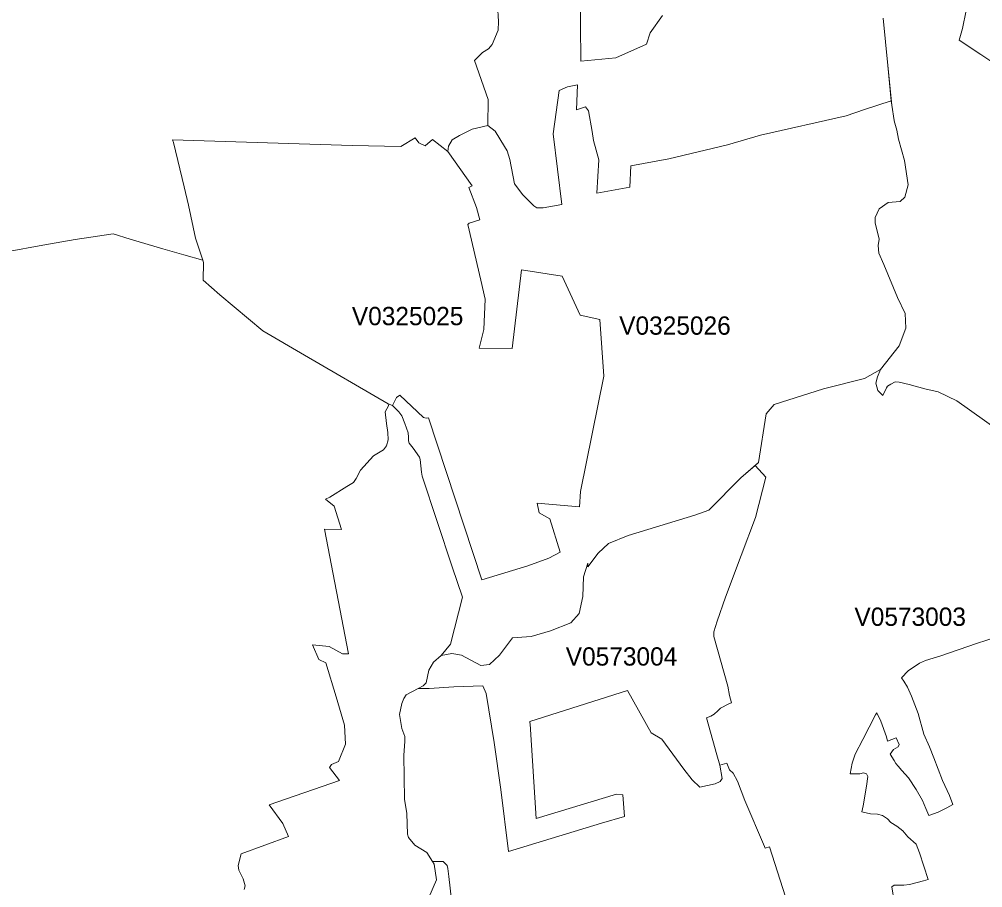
# Model space of a CAD drawing. Extents: x 369010 to 735936, y 6377141 to 6616555.
# Drawn here: x 609158 to 614426, y 6512798 to 6517546 of the extents above; entities that cross this region are included whole.
import ezdxf
from ezdxf.enums import TextEntityAlignment as Align

# ---------------------------------------------------------------- set-up
doc = ezdxf.new("R2010")
doc.units = 0
doc.header["$LTSCALE"] = 40
doc.layers.add('3', color=7, linetype='Continuous', lineweight=13)
doc.layers.add('4', color=7, linetype='Continuous')

msp = doc.modelspace()

# ---------------------------------------------------------------- linework, layer by layer
at = {"layer": '3'}
for points in [[(609087.99, 6516274.24), (609286.26, 6516310.32), (609463.18, 6516342.26), (609672.05, 6516372.38), (609763.74, 6516343.59), (609943.48, 6516291.78), (610057.34, 6516257.69), (610162.44, 6516229.72), (610121.06, 6516349.88), (610083.99, 6516530.61), (610060.49, 6516630.9), (610001.57, 6516872.04), (609996.6, 6516887.76), (610977.88, 6516856.48), (611245, 6516850.03), (611323.28, 6516898.36), (611343.48, 6516870.05), (611377.74, 6516853.67), (611417.46, 6516888.43), (611502.19, 6516823.71), (611505.67, 6516851.52), (611524.21, 6516887.1), (611566.08, 6516911.27), (611634.93, 6516944.53), (611720.66, 6516965.72), (611722.65, 6517108.21), (611647.84, 6517319.89), (611691.2, 6517365.24), (611724.63, 6517384.94), (611744.33, 6517408.6), (611775.77, 6517487.38), (611777.76, 6517534.55), (611767.99, 6517717.77)], [(611767.99, 6517717.77), (611777.76, 6517534.55), (611775.77, 6517487.38), (611744.33, 6517408.6), (611724.63, 6517384.94), (611691.2, 6517365.24), (611647.84, 6517319.89), (611722.65, 6517108.21), (611720.66, 6516965.72), (611761.04, 6516934.1), (611810.36, 6516850.36), (611825.09, 6516827.19), (611839.82, 6516780.02), (611866.47, 6516645.96), (611910.66, 6516586.88), (611970.74, 6516525.81), (611987.62, 6516516.04), (612022.04, 6516515.05), (612125.48, 6516533.75), (612077.16, 6516918.88), (612109.59, 6517156.21), (612154.94, 6517176.9), (612211.05, 6517187.66), (612205.09, 6517051.78), (612253.42, 6517067.5), (612270.13, 6517045.82), (612289.83, 6516932.62), (612297.77, 6516882.47), (612327.23, 6516777.04), (612316.47, 6516594.82), (612496.71, 6516628.25), (612502.5, 6516744.44), (612709.71, 6516782.67), (613029.63, 6516860.46), (613210.86, 6516911.76), (613679.9, 6517017.85), (613779.36, 6517053.43), (613926, 6517100.93), (613906.31, 6517293.91), (613882.47, 6517552.43)], [(612675.45, 6517566), (612607.43, 6517471.5), (612586.74, 6517410.43), (612420.41, 6517335.62), (612228.43, 6517317.74), (612225.45, 6517720.58)], [(612225.45, 6517720.58), (612228.43, 6517317.74), (612420.41, 6517335.62), (612586.74, 6517410.43), (612607.43, 6517471.5), (612675.45, 6517566)], [(614551.61, 6517262.63), (614415.23, 6517352.66), (614297.39, 6517430.95), (614315.76, 6517495.16), (614335.62, 6517593.14)], [(614335.62, 6517593.14), (614315.76, 6517495.16)], [(613882.47, 6517552.43), (613906.31, 6517293.91), (613928.65, 6517076.11), (613940.9, 6516992.69), (613941.06, 6516990.21), (613956.12, 6516939.24), (613966.05, 6516889.75), (613998.66, 6516774.89), (614017.69, 6516641.49), (614000.81, 6516572.97), (613974.66, 6516550.14), (613909.45, 6516544.67), (613859.47, 6516510.41), (613837.79, 6516462.58), (613838.78, 6516433.29), (613859.47, 6516343.59), (613854.67, 6516308.67), (613857.32, 6516267.79), (613886.11, 6516205.06), (613959.6, 6516025.49), (614001.47, 6515937.27), (614005.28, 6515857.83), (613968.87, 6515760.68), (613867.25, 6515630.6)], [(614315.76, 6517495.16), (614297.39, 6517430.95), (614415.23, 6517352.66), (614551.61, 6517262.63)], [(613928.65, 6517076.11), (613926, 6517100.93), (613779.36, 6517053.43), (613679.9, 6517017.85), (613210.86, 6516911.76), (613029.63, 6516860.46), (612709.71, 6516782.67), (612502.5, 6516744.44), (612496.71, 6516628.25), (612316.47, 6516594.82), (612327.23, 6516777.04), (612297.77, 6516882.47), (612289.83, 6516932.62), (612270.13, 6517045.82), (612253.42, 6517067.5), (612205.09, 6517051.78), (612211.05, 6517187.66), (612154.94, 6517176.9), (612109.59, 6517156.21), (612077.16, 6516918.88), (612125.48, 6516533.75), (612022.04, 6516515.05), (611987.62, 6516516.04), (611970.74, 6516525.81), (611910.66, 6516586.88), (611866.47, 6516645.96), (611839.82, 6516780.02), (611825.09, 6516827.19), (611810.36, 6516850.36), (611761.04, 6516934.1), (611720.66, 6516965.72)], [(611720.66, 6516965.72), (611634.93, 6516944.53), (611566.08, 6516911.27), (611524.21, 6516887.1), (611505.67, 6516851.52), (611502.19, 6516823.71), (611634.93, 6516635.87), (611616.56, 6516625.94), (611658.43, 6516517.03), (611676.14, 6516450.17), (611618.54, 6516430.81), (611611.43, 6516423.69), (611682.59, 6516119.99), (611704.61, 6516016.05), (611697.49, 6515849.56), (611673.33, 6515747.28), (611853.89, 6515745.79), (611903.71, 6516175.43), (612126.97, 6516141.34), (612225.12, 6515927.84), (612331.87, 6515905.17), (612354.87, 6515595.01), (612226.27, 6514963.78), (612221.64, 6514880.7), (611989.77, 6514900.72), (612000.36, 6514847.26), (612058.78, 6514814.66), (612115.72, 6514632.11), (612053.82, 6514600.83), (611939.46, 6514558.96), (611687.56, 6514480.67), (611395.44, 6515367.44), (611383.03, 6515365.29), (611368.8, 6515368.27), (611238.71, 6515490.58), (611221.5, 6515477.84), (611198.49, 6515433.81), (611233.91, 6515400.88), (611249.8, 6515377.37), (611266.35, 6515336.66), (611283.73, 6515285.02), (611287.04, 6515262.35), (611285.55, 6515240.83), (611290.51, 6515229.41), (611312.69, 6515202.11), (611346.29, 6515152.12), (611350.92, 6515139.54), (611357.21, 6515069.87), (611361.85, 6515048.19), (611525.86, 6514552.34), (611581.8, 6514386.17), (611516.76, 6514130.3), (611464.96, 6514067.74), (611523.71, 6514078), (611575.68, 6514069.89), (611681.93, 6514012.79), (611729.76, 6514018.75), (611784.38, 6514069.56), (611854.06, 6514164.23), (611956.17, 6514170.85), (612062.76, 6514202.3), (612173.81, 6514246.98), (612219.49, 6514297.96), (612239.02, 6514390.47), (612242.33, 6514498.22), (612267.48, 6514573.02), (612266.16, 6514552.5), (612323.92, 6514627.64), (612380.36, 6514679.77), (612486.94, 6514723.3), (612851.88, 6514835.18), (612929, 6514862.82), (613102.95, 6515038.59), (613199.6, 6515122.66), (613241.48, 6515388.63), (613284.84, 6515440.6), (613555.6, 6515525.5), (613780.36, 6515581.94), (613867.25, 6515630.6), (613968.87, 6515760.68), (614005.28, 6515857.83), (614001.47, 6515937.27), (613959.6, 6516025.49), (613886.11, 6516205.06), (613857.32, 6516267.79), (613854.67, 6516308.67), (613859.47, 6516343.59), (613838.78, 6516433.29), (613837.79, 6516462.58), (613859.47, 6516510.41), (613909.45, 6516544.67), (613974.66, 6516550.14), (614000.81, 6516572.97), (614017.69, 6516641.49), (613998.66, 6516774.89), (613966.05, 6516889.75), (613956.12, 6516939.24), (613941.06, 6516990.21), (613940.9, 6516992.69), (613928.65, 6517076.11)], [(610388.35, 6512789.39), (610393.65, 6512807.92), (610381.73, 6512847.65), (610359.22, 6512893.99), (610354.42, 6512919.81), (610371.64, 6512983.36), (610630.98, 6513078.69), (610599.2, 6513148.86), (610525.22, 6513250.98), (610909.36, 6513384.71), (610855.07, 6513456.2), (610865.67, 6513472.09), (610902.74, 6513487.98), (610940.97, 6513583.31), (610936.5, 6513687.41), (610890.16, 6513842.32), (610835.21, 6514027.85), (610796.82, 6514046.39), (610761.56, 6514125.5), (610853.09, 6514116.23), (610924.59, 6514076.51), (610957.69, 6514076.51), (610826.28, 6514757.73), (610919.12, 6514756.4), (610880.73, 6514885), (610832.9, 6514922.24), (610856.73, 6514932.83), (610948.25, 6514992.41), (610984.83, 6515014.42), (611000.72, 6515035.61), (611024.72, 6515080.79), (611094.89, 6515160.23), (611150.5, 6515192.18), (611166.55, 6515213.36), (611174.5, 6515246.46), (611173.17, 6515287.67), (611166.55, 6515335.34), (611158.44, 6515400.38), (611176.98, 6515432.32), (611175.99, 6515444.4), (610717.71, 6515709.04), (610488.98, 6515842.44), (610254.46, 6516039.89), (610163.6, 6516119.16), (610164.92, 6516217.14), (610162.44, 6516229.72), (610057.34, 6516257.69), (609943.48, 6516291.78), (609763.74, 6516343.59), (609672.05, 6516372.38), (609463.18, 6516342.26), (609286.26, 6516310.32), (609087.99, 6516274.24)], [(614819.56, 6515079.3), (614283.82, 6515459.3), (614182.2, 6515509.28), (614109.38, 6515526.49), (614024.64, 6515549), (613969.03, 6515562.24), (613946.85, 6515563.57), (613923.02, 6515551.65), (613904.48, 6515539.57), (613899.19, 6515531.62), (613879.33, 6515489.25), (613852.85, 6515515.74), (613840.93, 6515556.95), (613850.2, 6515591.37), (613867.25, 6515630.6), (613780.36, 6515581.94), (613555.6, 6515525.5), (613284.84, 6515440.6), (613241.48, 6515388.63), (613199.6, 6515122.66), (613180.9, 6515106.28)], [(613867.25, 6515630.6), (613850.2, 6515591.37), (613840.93, 6515556.95), (613852.85, 6515515.74), (613879.33, 6515489.25), (613899.19, 6515531.62), (613904.48, 6515539.57), (613923.02, 6515551.65), (613946.85, 6515563.57), (613969.03, 6515562.24), (614024.64, 6515549), (614109.38, 6515526.49), (614182.2, 6515509.28), (614283.82, 6515459.3), (614819.56, 6515079.3)], [(611290.51, 6515229.41), (611285.55, 6515240.83), (611287.04, 6515262.35), (611283.73, 6515285.02), (611266.35, 6515336.66), (611249.8, 6515377.37), (611233.91, 6515400.88), (611198.49, 6515433.81), (611175.99, 6515444.4), (611176.98, 6515432.32), (611158.44, 6515400.38), (611166.55, 6515335.34), (611173.17, 6515287.67), (611174.5, 6515246.46), (611166.55, 6515213.36), (611150.5, 6515192.18), (611094.89, 6515160.23), (611024.72, 6515080.79), (611000.72, 6515035.61), (610984.83, 6515014.42), (610948.25, 6514992.41), (610856.73, 6514932.83), (610832.9, 6514922.24), (610880.73, 6514885), (610919.12, 6514756.4), (610826.28, 6514757.73), (610957.69, 6514076.51), (610924.59, 6514076.51), (610853.09, 6514116.23), (610761.56, 6514125.5), (610796.82, 6514046.39), (610835.21, 6514027.85), (610890.16, 6513842.32), (610936.5, 6513687.41), (610940.97, 6513583.31), (610902.74, 6513487.98), (610865.67, 6513472.09), (610855.07, 6513456.2), (610909.36, 6513384.71), (610525.22, 6513250.98), (610599.2, 6513148.86), (610630.98, 6513078.69), (610371.64, 6512983.36), (610354.42, 6512919.81), (610359.22, 6512893.99), (610381.73, 6512847.65), (610393.65, 6512807.92), (610388.35, 6512789.39)], [(611397.26, 6512745.36), (611439.3, 6512841.19), (611427.39, 6512926.26), (611417.95, 6512941.16), (611386.51, 6512990.97), (611320.64, 6513030.36), (611285.55, 6513073.06), (611280.58, 6513090.44), (611276.94, 6513203.64), (611264.2, 6513281.76), (611261.05, 6513523.4), (611267.01, 6513597.54), (611266.02, 6513625.18), (611249.14, 6513668.21), (611237.72, 6513745.17), (611250.63, 6513805.75), (611260.06, 6513832.56), (611273.8, 6513852.59), (611339.34, 6513887.67), (611366.65, 6513902.24), (611383.36, 6513917.79), (611397.26, 6513987.8), (611422.26, 6514032.16), (611464.96, 6514067.74), (611516.76, 6514130.3), (611581.8, 6514386.17), (611525.86, 6514552.34), (611361.85, 6515048.19), (611357.21, 6515069.87), (611350.92, 6515139.54), (611346.29, 6515152.12), (611312.69, 6515202.11), (611290.51, 6515229.41)], [(613180.9, 6515106.28), (613240.98, 6515042.39), (613184.05, 6514821.61), (613105.93, 6514614.73), (613020.03, 6514387.66), (612973.69, 6514255.09), (612955.15, 6514196.83), (612955.15, 6514172.17), (613033.11, 6513899.42), (613041.05, 6513849.28), (613052.97, 6513809.55), (613037.08, 6513802.93), (612992.23, 6513779.1), (612977.66, 6513765.86), (612957.8, 6513747.33), (612939.27, 6513735.41), (612915.76, 6513727.8), (612971.37, 6513524.06), (612988.25, 6513469.11), (613027.64, 6513479.37), (613040.88, 6513443.63), (613060.75, 6513425.09), (613084.58, 6513380.07), (613125.46, 6513274.31), (613232.37, 6513023.74), (613236.35, 6513014.47), (613260.01, 6513021.09), (613421.21, 6512521.6)], [(614560.87, 6514188.72), (614392.72, 6514133.12), (614197.43, 6514066.91), (614112.69, 6514040.43), (614080.91, 6514025.87), (614018.68, 6513983.5), (613981.61, 6513946.26), (613995.35, 6513928.22), (614015.21, 6513895.12), (614036.39, 6513846.3), (614072.14, 6513750.97), (614103.75, 6513638.09), (614135.53, 6513568.08), (614158.04, 6513508.5), (614206.86, 6513384.21), (614245.26, 6513302.12), (614262.3, 6513253.13), (614229.37, 6513234.76), (614181.7, 6513210.93), (614131.56, 6513193.71), (614114.34, 6513230.79), (614097.13, 6513274.31), (614062.87, 6513335.22), (614020.5, 6513398.77), (613983.43, 6513438.33), (613963.74, 6513462.16), (613950.49, 6513476.73), (613941.23, 6513493.94), (613920.04, 6513528.36), (613938.58, 6513554.84), (613963.74, 6513569.41), (613969.2, 6513580.66), (613951.98, 6513617.74), (613905.81, 6513599.2), (613900.51, 6513623.03), (613868.74, 6513709.09), (613846.23, 6513755.27), (613839.61, 6513743.35), (613769.6, 6513608.47), (613728.55, 6513528.53), (613711.34, 6513479.71), (613700.75, 6513420.12), (613727.23, 6513420.12), (613753.55, 6513420.12), (613774.73, 6513426.74), (613790.62, 6513421.45), (613797.24, 6513405.56), (613790.62, 6513353.92), (613772.08, 6513246.84), (613765.46, 6513213.74), (613813.13, 6513203.15), (613850.03, 6513200.5), (613877.84, 6513193.88), (613905.64, 6513175.34), (613923.85, 6513155.15)], [(614072.14, 6513750.97), (614036.39, 6513846.3), (614015.21, 6513895.12), (613995.35, 6513928.22), (613981.61, 6513946.26), (614018.68, 6513983.5), (614080.91, 6514025.87), (614112.69, 6514040.43), (614197.43, 6514066.91), (614392.72, 6514133.12), (614560.87, 6514188.72)], [(613421.21, 6512521.6), (613260.01, 6513021.09), (613236.35, 6513014.47), (613232.37, 6513023.74), (613125.46, 6513274.31), (613084.58, 6513380.07), (613060.75, 6513425.09), (613040.88, 6513443.63), (613027.64, 6513479.37), (612988.25, 6513469.11), (613001.66, 6513395.79), (612991.23, 6513379.91), (612963.43, 6513366.67), (612878.86, 6513348.13), (612837.81, 6513387.85), (612791.64, 6513447.27), (612671.65, 6513610.12), (612613.55, 6513645.71), (612484.29, 6513877.25), (611949.05, 6513707.77), (611950.54, 6513701.32), (611951.87, 6513693.37), (611984.47, 6513177), (612423.22, 6513309.24), (612458.97, 6513305.26), (612466.92, 6513187.59), (612341.8, 6513152.01), (611832.87, 6512995.77), (611790.67, 6513334.89), (611755.08, 6513591.42), (611711.39, 6513861.03), (611692.52, 6513902.24), (611534.96, 6513896.94), (611398.59, 6513887.67), (611339.34, 6513887.67), (611273.8, 6513852.59), (611260.06, 6513832.56), (611250.63, 6513805.75), (611237.72, 6513745.17), (611249.14, 6513668.21), (611266.02, 6513625.18), (611267.01, 6513597.54), (611261.05, 6513523.4), (611264.2, 6513281.76), (611276.94, 6513203.64), (611280.58, 6513090.44), (611285.55, 6513073.06), (611320.64, 6513030.36), (611386.51, 6512990.97), (611417.95, 6512941.16), (611475.38, 6512942.48), (611498.06, 6512919.81), (611502.03, 6512903.75), (611507.32, 6512859.56), (611528.84, 6512668.4)], [(613942.55, 6512723.19), (613929.31, 6512803.79), (613942.55, 6512811.73), (613994.19, 6512811.73), (614025.63, 6512815.21), (614102.26, 6512836.23), (614127.42, 6512844.17), (614081.08, 6512988.49), (614062.71, 6513035.99), (614016.37, 6513077.03), (613988.56, 6513108.81), (613955.63, 6513133.97), (613923.85, 6513155.15), (613905.64, 6513175.34), (613877.84, 6513193.88), (613850.03, 6513200.5), (613813.13, 6513203.15), (613765.46, 6513213.74), (613772.08, 6513246.84), (613790.62, 6513353.92), (613797.24, 6513405.56), (613790.62, 6513421.45), (613774.73, 6513426.74), (613753.55, 6513420.12), (613727.23, 6513420.12), (613700.75, 6513420.12), (613711.34, 6513479.71), (613728.55, 6513528.53), (613769.6, 6513608.47), (613839.61, 6513743.35), (613846.23, 6513755.27), (613868.74, 6513709.09), (613900.51, 6513623.03), (613905.81, 6513599.2), (613951.98, 6513617.74), (613969.2, 6513580.66), (613963.74, 6513569.41), (613938.58, 6513554.84), (613920.04, 6513528.36), (613941.23, 6513493.94), (613950.49, 6513476.73), (613963.74, 6513462.16), (613983.43, 6513438.33), (614020.5, 6513398.77), (614062.87, 6513335.22), (614097.13, 6513274.31), (614114.34, 6513230.79), (614131.56, 6513193.71), (614181.7, 6513210.93), (614229.37, 6513234.76), (614262.3, 6513253.13), (614245.26, 6513302.12), (614206.86, 6513384.21), (614158.04, 6513508.5), (614135.53, 6513568.08), (614103.75, 6513638.09), (614072.14, 6513750.97)], [(613923.85, 6513155.15), (613955.63, 6513133.97), (613988.56, 6513108.81), (614016.37, 6513077.03), (614062.71, 6513035.99), (614081.08, 6512988.49), (614127.42, 6512844.17), (614102.26, 6512836.23), (614025.63, 6512815.21), (613994.19, 6512811.73), (613942.55, 6512811.73), (613929.31, 6512803.79), (613942.55, 6512723.19)], [(611528.84, 6512668.4), (611507.32, 6512859.56), (611502.03, 6512903.75), (611498.06, 6512919.81), (611475.38, 6512942.48), (611417.95, 6512941.16), (611427.39, 6512926.26), (611439.3, 6512841.19), (611397.26, 6512745.36)]]:
    msp.add_lwpolyline(points, dxfattribs=at)
for points in [[(610162.44, 6516229.72), (610164.92, 6516217.14), (610163.6, 6516119.16), (610254.46, 6516039.89), (610488.98, 6515842.44), (610717.71, 6515709.04), (611175.99, 6515444.4), (611198.49, 6515433.81), (611221.5, 6515477.84), (611238.71, 6515490.58), (611368.8, 6515368.27), (611383.03, 6515365.29), (611395.44, 6515367.44), (611687.56, 6514480.67), (611939.46, 6514558.96), (612053.82, 6514600.83), (612115.72, 6514632.11), (612058.78, 6514814.66), (612000.36, 6514847.26), (611989.77, 6514900.72), (612221.64, 6514880.7), (612226.27, 6514963.78), (612354.87, 6515595.01), (612331.87, 6515905.17), (612225.12, 6515927.84), (612126.97, 6516141.34), (611903.71, 6516175.43), (611853.89, 6515745.79), (611673.33, 6515747.28), (611697.49, 6515849.56), (611704.61, 6516016.05), (611682.59, 6516119.99), (611611.43, 6516423.69), (611618.54, 6516430.81), (611676.14, 6516450.17), (611658.43, 6516517.03), (611616.56, 6516625.94), (611634.93, 6516635.87), (611502.19, 6516823.71), (611417.46, 6516888.43), (611377.74, 6516853.67), (611343.48, 6516870.05), (611323.28, 6516898.36), (611245, 6516850.03), (610977.88, 6516856.48), (609996.6, 6516887.76), (610001.57, 6516872.04), (610060.49, 6516630.9), (610083.99, 6516530.61), (610121.06, 6516349.88)], [(611339.34, 6513887.67), (611398.59, 6513887.67), (611534.96, 6513896.94), (611692.52, 6513902.24), (611711.39, 6513861.03), (611755.08, 6513591.42), (611790.67, 6513334.89), (611832.87, 6512995.77), (612341.8, 6513152.01), (612466.92, 6513187.59), (612458.97, 6513305.26), (612423.22, 6513309.24), (611984.47, 6513177), (611951.87, 6513693.37), (611950.54, 6513701.32), (611949.05, 6513707.77), (612484.29, 6513877.25), (612613.55, 6513645.71), (612671.65, 6513610.12), (612791.64, 6513447.27), (612837.81, 6513387.85), (612878.86, 6513348.13), (612963.43, 6513366.67), (612991.23, 6513379.91), (613001.66, 6513395.79), (612988.25, 6513469.11), (612971.37, 6513524.06), (612915.76, 6513727.8), (612939.27, 6513735.41), (612957.8, 6513747.33), (612977.66, 6513765.86), (612992.23, 6513779.1), (613037.08, 6513802.93), (613052.97, 6513809.55), (613041.05, 6513849.28), (613033.11, 6513899.42), (612955.15, 6514172.17), (612955.15, 6514196.83), (612973.69, 6514255.09), (613020.03, 6514387.66), (613105.93, 6514614.73), (613184.05, 6514821.61), (613240.98, 6515042.39), (613180.9, 6515106.28), (613102.95, 6515038.59), (612929, 6514862.82), (612851.88, 6514835.18), (612486.94, 6514723.3), (612380.36, 6514679.77), (612323.92, 6514627.64), (612266.16, 6514552.5), (612267.48, 6514573.02), (612242.33, 6514498.22), (612239.02, 6514390.47), (612219.49, 6514297.96), (612173.81, 6514246.98), (612062.76, 6514202.3), (611956.17, 6514170.85), (611854.06, 6514164.23), (611784.38, 6514069.56), (611729.76, 6514018.75), (611681.93, 6514012.79), (611575.68, 6514069.89), (611523.71, 6514078), (611464.96, 6514067.74), (611422.26, 6514032.16), (611397.26, 6513987.8), (611383.36, 6513917.79), (611366.65, 6513902.24)]]:
    msp.add_lwpolyline(points, close=True, dxfattribs=at)

# ---------------------------------------------------------------- texts
at = {"layer": '4'}
for s, p in [('V0325025', (611281.56, 6515873.54)), ('V0325026', (612743.27, 6515821.59)), ('V0573003', (614029.47, 6514229.98)), ('V0573004', (612450.97, 6514012.7))]:
    msp.add_text(s, height=100, dxfattribs=at).set_placement(p, align=Align.CENTER)

doc.saveas('drawing.dxf')
